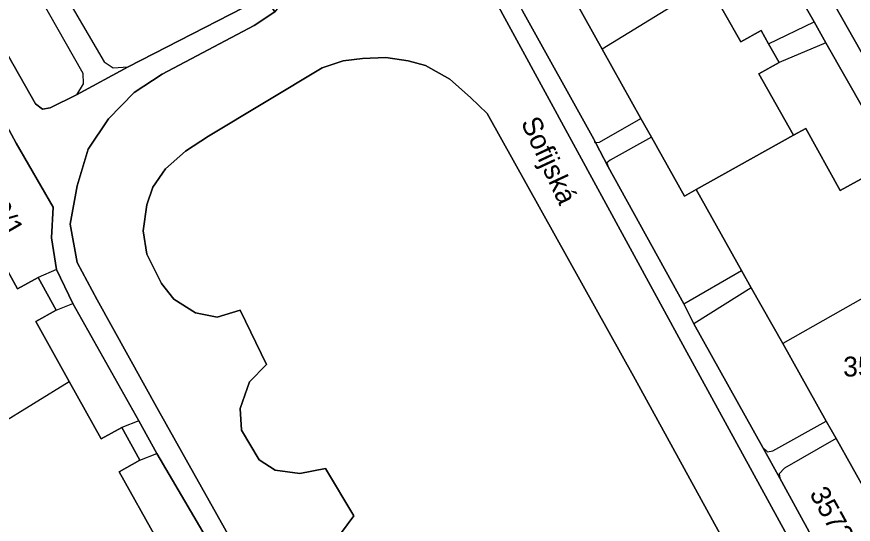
# Model space of a CAD drawing. Extents: x -262715 to -259381, y -1237238 to -1231182.
# Drawn here: x -261658.4 to -261574, y -1235962.8 to -1235911.6 of the extents above; entities that cross this region are included whole.
import ezdxf

# ---------------------------------------------------------------- set-up
doc = ezdxf.new("R2010")
doc.units = 0
for name, color, linetype in [('body_kn', 7, 'Continuous'), ('kladpar_hranice', 7, 'Continuous'), ('kladpar_parcelnecisla', 7, 'Continuous'), ('kladpar_plochy', 7, 'Continuous'), ('popisy', 7, 'Continuous'), ('zappar_hrandruhpozemk', 7, 'Continuous')]:
    doc.layers.add(name, color=color, linetype=linetype)

msp = doc.modelspace()

# ---------------------------------------------------------------- linework, layer by layer
at = {"layer": 'body_kn'}
for p, q in [((-261578, -1235912.15), (-261578, -1235912.15)), ((-261634.48, -1235912.49), (-261634.48, -1235912.49)), ((-261583.34, -1235913), (-261583.34, -1235913)), ((-261585.39, -1235914.16), (-261585.39, -1235914.16)), ((-261582.58, -1235914.34), (-261582.58, -1235914.34)), ((-261582.58, -1235914.34), (-261582.58, -1235914.34)), ((-261576.8, -1235914.26), (-261576.8, -1235914.26)), ((-261576.8, -1235914.26), (-261576.8, -1235914.26)), ((-261599.37, -1235914.89), (-261599.37, -1235914.89)), ((-261649.62, -1235916.16), (-261649.62, -1235916.16)), ((-261625.52, -1235916.06), (-261625.52, -1235916.06)), ((-261623.57, -1235915.82), (-261623.57, -1235915.82)), ((-261621.19, -1235915.75), (-261621.19, -1235915.75)), ((-261618.95, -1235916.06), (-261618.95, -1235916.06)), ((-261581.51, -1235916.23), (-261581.51, -1235916.23)), ((-261648.7, -1235916.79), (-261648.7, -1235916.79)), ((-261647.19, -1235916.68), (-261647.19, -1235916.68)), ((-261627.63, -1235916.79), (-261627.63, -1235916.79)), ((-261617.21, -1235916.56), (-261617.21, -1235916.56)), ((-261651.78, -1235917.32), (-261651.78, -1235917.32)), ((-261643.77, -1235917.41), (-261643.77, -1235917.41)), ((-261614.76, -1235917.91), (-261614.76, -1235917.91)), ((-261583.56, -1235917.39), (-261583.56, -1235917.39)), ((-261651.74, -1235918.39), (-261651.74, -1235918.39)), ((-261652.4, -1235919.49), (-261652.4, -1235919.49)), ((-261646.59, -1235919.26), (-261646.59, -1235919.26)), ((-261612.65, -1235919.79), (-261612.65, -1235919.79)), ((-261656.54, -1235920.4), (-261656.54, -1235920.4)), ((-261655.84, -1235920.95), (-261655.84, -1235920.95)), ((-261655.07, -1235920.8), (-261655.07, -1235920.8)), ((-261610.98, -1235921.4), (-261610.98, -1235921.4)), ((-261649.17, -1235921.91), (-261649.17, -1235921.91)), ((-261595.46, -1235921.89), (-261595.46, -1235921.89)), ((-261578.84, -1235922.89), (-261578.84, -1235922.89)), ((-261578.84, -1235922.89), (-261578.84, -1235922.89)), ((-261639.09, -1235923.66), (-261639.09, -1235923.66)), ((-261639.09, -1235923.66), (-261639.09, -1235923.66)), ((-261600.23, -1235923.97), (-261600.23, -1235923.97)), ((-261600.23, -1235923.97), (-261600.23, -1235923.97)), ((-261594.41, -1235923.77), (-261594.41, -1235923.77)), ((-261594.41, -1235923.77), (-261594.41, -1235923.77)), ((-261580.07, -1235923.57), (-261580.07, -1235923.57)), ((-261600.1, -1235924.32), (-261600.1, -1235924.32)), ((-261600.05, -1235924.31), (-261600.05, -1235924.31)), ((-261600.05, -1235924.31), (-261600.05, -1235924.31)), ((-261599.63, -1235924.27), (-261599.63, -1235924.27)), ((-261651.23, -1235925), (-261651.23, -1235925)), ((-261641.41, -1235925.18), (-261641.41, -1235925.18)), ((-261598.91, -1235926.38), (-261598.91, -1235926.38)), ((-261598.57, -1235926.09), (-261598.57, -1235926.09)), ((-261643.43, -1235926.97), (-261643.43, -1235926.97)), ((-261598.76, -1235926.78), (-261598.76, -1235926.78)), ((-261652.33, -1235928.69), (-261652.33, -1235928.69)), ((-261644.7, -1235928.82), (-261644.7, -1235928.82)), ((-261589.88, -1235929.07), (-261589.88, -1235929.07)), ((-261591.08, -1235929.73), (-261591.08, -1235929.73)), ((-261575.36, -1235929.17), (-261575.36, -1235929.17)), ((-261645.32, -1235930.61), (-261645.32, -1235930.61)), ((-261654.76, -1235930.83), (-261654.76, -1235930.83)), ((-261653.06, -1235932.55), (-261653.06, -1235932.55)), ((-261645.7, -1235933.23), (-261645.7, -1235933.23)), ((-261654.92, -1235933.95), (-261654.92, -1235933.95)), ((-261645.32, -1235935.6), (-261645.32, -1235935.6)), ((-261652.34, -1235936.44), (-261652.34, -1235936.44)), ((-261654.43, -1235937.15), (-261654.43, -1235937.15)), ((-261654.43, -1235937.15), (-261654.43, -1235937.15)), ((-261585.31, -1235937.22), (-261585.31, -1235937.22)), ((-261656.28, -1235937.95), (-261656.28, -1235937.95)), ((-261658.35, -1235939.1), (-261658.35, -1235939.1)), ((-261643.84, -1235938.54), (-261643.84, -1235938.54)), ((-261584.33, -1235938.97), (-261584.33, -1235938.97)), ((-261584.33, -1235938.97), (-261584.33, -1235938.97)), ((-261652.77, -1235940.57), (-261652.77, -1235940.57)), ((-261650.33, -1235940.2), (-261650.33, -1235940.2)), ((-261642.6, -1235940.12), (-261642.6, -1235940.12)), ((-261591.12, -1235940.59), (-261591.12, -1235940.59)), ((-261591.12, -1235940.59), (-261591.12, -1235940.59)), ((-261654.45, -1235941.25), (-261654.45, -1235941.25)), ((-261654.45, -1235941.25), (-261654.45, -1235941.25)), ((-261640.41, -1235941.5), (-261640.41, -1235941.5)), ((-261635.89, -1235941.25), (-261635.89, -1235941.25)), ((-261656.51, -1235942.39), (-261656.51, -1235942.39)), ((-261638.23, -1235941.94), (-261638.23, -1235941.94)), ((-261590.13, -1235942.62), (-261590.13, -1235942.62)), ((-261591.02, -1235945.12), (-261591.02, -1235945.12)), ((-261581.16, -1235944.62), (-261581.16, -1235944.62)), ((-261633.23, -1235946.73), (-261633.23, -1235946.73)), ((-261653.15, -1235948.44), (-261653.15, -1235948.44)), ((-261634.95, -1235948.47), (-261634.95, -1235948.47)), ((-261596.06, -1235948.22), (-261596.06, -1235948.22)), ((-261644.15, -1235951.36), (-261644.15, -1235951.36)), ((-261635.91, -1235951.17), (-261635.91, -1235951.17)), ((-261646.13, -1235952.42), (-261646.13, -1235952.42)), ((-261646.13, -1235952.42), (-261646.13, -1235952.42)), ((-261576.77, -1235952.45), (-261576.77, -1235952.45)), ((-261647.85, -1235953.09), (-261647.85, -1235953.09)), ((-261635.76, -1235953.36), (-261635.76, -1235953.36)), ((-261649.93, -1235954.24), (-261649.93, -1235954.24)), ((-261575.78, -1235954.2), (-261575.78, -1235954.2)), ((-261575.78, -1235954.2), (-261575.78, -1235954.2)), ((-261583.16, -1235955.11), (-261583.16, -1235955.11)), ((-261583.16, -1235955.11), (-261583.16, -1235955.11)), ((-261644.32, -1235955.72), (-261644.32, -1235955.72)), ((-261582.69, -1235955.53), (-261582.69, -1235955.53)), ((-261582.16, -1235955.43), (-261582.16, -1235955.43)), ((-261646.02, -1235956.39), (-261646.02, -1235956.39)), ((-261646.02, -1235956.39), (-261646.02, -1235956.39)), ((-261633.99, -1235956.34), (-261633.99, -1235956.34)), ((-261648.09, -1235957.54), (-261648.09, -1235957.54)), ((-261632.38, -1235957.4), (-261632.38, -1235957.4)), ((-261629.87, -1235957.74), (-261629.87, -1235957.74)), ((-261627.29, -1235957.21), (-261627.29, -1235957.21)), ((-261581.53, -1235957.75), (-261581.53, -1235957.75)), ((-261580.98, -1235957.19), (-261580.98, -1235957.19)), ((-261581.45, -1235958.18), (-261581.45, -1235958.18)), ((-261624.42, -1235961.99), (-261624.42, -1235961.99))]:
    msp.add_line(p, q, dxfattribs=at)
at = {"layer": 'kladpar_hranice'}
for points in [[(-261561.64, -1235840.09), (-261553.29, -1235855.08), (-261550.64, -1235859.41), (-261540.64, -1235877.08), (-261538.69, -1235880.86), (-261525.12, -1235904.42), (-261524.09, -1235906.23), (-261522.2, -1235909.63), (-261522.2, -1235910.88), (-261522.89, -1235911.99), (-261540.46, -1235921.96), (-261562.34, -1235934.38), (-261576.65, -1235909.14), (-261577.52, -1235907.74), (-261598.05, -1235872.26), (-261592.46, -1235857.37), (-261566.2, -1235842.67), (-261561.64, -1235840.09)], [(-261568.88, -1235928.18), (-261576.8, -1235914.26), (-261578, -1235912.15), (-261585.44, -1235899.13), (-261586.43, -1235897.4), (-261593.9, -1235884.13), (-261594.97, -1235882.13), (-261599.96, -1235873.46), (-261600.59, -1235872.62), (-261601.32, -1235872.3), (-261628.95, -1235870.92), (-261629.51, -1235871.97), (-261629.47, -1235872.76), (-261632.63, -1235866.74), (-261631.52, -1235867.88), (-261630.25, -1235868.11), (-261599.99, -1235869.78), (-261593.54, -1235855.72), (-261567.42, -1235840.56)], [(-261566.2, -1235842.67), (-261592.46, -1235857.37), (-261598.05, -1235872.26), (-261577.52, -1235907.74), (-261576.65, -1235909.14), (-261562.34, -1235934.38)], [(-261647.89, -1235863.96), (-261643.4, -1235865.12), (-261635.53, -1235866.4), (-261631.41, -1235873.54), (-261615.84, -1235902.71), (-261619.7, -1235906.26), (-261617.28, -1235907.35), (-261614.66, -1235908.08), (-261610.84, -1235908.71), (-261591.02, -1235945.12), (-261549.3, -1236021.38)], [(-261549.3, -1236021.38), (-261591.02, -1235945.12), (-261610.84, -1235908.71), (-261614.66, -1235908.08), (-261617.28, -1235907.35), (-261619.7, -1235906.26), (-261615.84, -1235902.71), (-261631.41, -1235873.54), (-261635.53, -1235866.4)], [(-261632.63, -1235866.74), (-261629.47, -1235872.76), (-261618.63, -1235892.75), (-261617.83, -1235893.62), (-261616.75, -1235894), (-261615.7, -1235895.74), (-261608.35, -1235909.17), (-261607.4, -1235911.01), (-261600.23, -1235923.97), (-261600.05, -1235924.31), (-261598.76, -1235926.78), (-261591.12, -1235940.59), (-261590.13, -1235942.62), (-261583.16, -1235955.11), (-261581.45, -1235958.18), (-261574.73, -1235970.52)], [(-261635.9, -1235895.84), (-261632.59, -1235901.57), (-261629.93, -1235900.17), (-261629.37, -1235903.12), (-261629.71, -1235906.18), (-261630.81, -1235909.02), (-261632.4, -1235911.14), (-261633.5, -1235909.46), (-261635.61, -1235910.73), (-261647.19, -1235916.68), (-261652.4, -1235919.49), (-261655.07, -1235920.8), (-261655.84, -1235920.95), (-261656.54, -1235920.4), (-261663.16, -1235908.74), (-261662.46, -1235908.35), (-261661.86, -1235909.43), (-261657.59, -1235907.06), (-261655.57, -1235905.94), (-261649.02, -1235902.32), (-261642.71, -1235898.82), (-261640.46, -1235897.58), (-261635.9, -1235895.84)], [(-261585.44, -1235899.13), (-261578, -1235912.15), (-261576.8, -1235914.26), (-261568.88, -1235928.18)], [(-261666.06, -1235910.46), (-261663.16, -1235908.74), (-261656.54, -1235920.4), (-261655.84, -1235920.95), (-261655.07, -1235920.8), (-261652.4, -1235919.49), (-261647.19, -1235916.68), (-261635.61, -1235910.73), (-261633.5, -1235909.46), (-261632.4, -1235911.14), (-261634.48, -1235912.49), (-261643.77, -1235917.41), (-261646.59, -1235919.26), (-261649.17, -1235921.91), (-261651.23, -1235925), (-261652.33, -1235928.69), (-261653.06, -1235932.55), (-261652.34, -1235936.44), (-261650.33, -1235940.2), (-261644.15, -1235951.36), (-261603.25, -1236024.32)], [(-261588.68, -1235908.32), (-261585.39, -1235914.16), (-261583.34, -1235913), (-261582.58, -1235914.34), (-261581.51, -1235916.23), (-261583.56, -1235917.39), (-261580.07, -1235923.57), (-261589.88, -1235929.07), (-261591.08, -1235929.73), (-261594.41, -1235923.77), (-261595.46, -1235921.89), (-261599.37, -1235914.89), (-261602.94, -1235908.48)], [(-261602.94, -1235908.48), (-261599.37, -1235914.89), (-261595.46, -1235921.89), (-261594.41, -1235923.77), (-261591.08, -1235929.73), (-261589.88, -1235929.07), (-261585.31, -1235937.22), (-261584.33, -1235938.97), (-261581.16, -1235944.62), (-261576.77, -1235952.45), (-261575.78, -1235954.2), (-261572.62, -1235959.85)], [(-261573.29, -1235928.02), (-261575.36, -1235929.17), (-261578.84, -1235922.89), (-261580.07, -1235923.57), (-261583.56, -1235917.39), (-261581.51, -1235916.23), (-261582.58, -1235914.34), (-261583.34, -1235913), (-261585.39, -1235914.16), (-261588.68, -1235908.32)], [(-261606.85, -1236022.21), (-261609.31, -1236017.99), (-261611.03, -1236014.53), (-261617.93, -1236002.88), (-261618.27, -1236002.12), (-261619.93, -1235998.41), (-261626.44, -1235987.35), (-261628.45, -1235983.11), (-261634.94, -1235971.68), (-261637.19, -1235967.84), (-261644.32, -1235955.72), (-261646.13, -1235952.42), (-261652.77, -1235940.57), (-261654.43, -1235937.15), (-261654.92, -1235933.95), (-261654.76, -1235930.83), (-261658.51, -1235924.39), (-261661.36, -1235919.14), (-261665.19, -1235912.1), (-261666.06, -1235910.46)], [(-261603.25, -1236024.32), (-261644.15, -1235951.36), (-261650.33, -1235940.2), (-261652.34, -1235936.44), (-261653.06, -1235932.55), (-261652.33, -1235928.69), (-261651.23, -1235925), (-261649.17, -1235921.91), (-261646.59, -1235919.26), (-261643.77, -1235917.41), (-261634.48, -1235912.49), (-261632.4, -1235911.14)], [(-261574.73, -1235970.52), (-261581.45, -1235958.18), (-261583.16, -1235955.11), (-261590.13, -1235942.62), (-261591.12, -1235940.59), (-261598.76, -1235926.78), (-261600.05, -1235924.31), (-261600.23, -1235923.97), (-261607.4, -1235911.01)], [(-261670.44, -1235915.11), (-261665.19, -1235912.1), (-261661.36, -1235919.14), (-261658.51, -1235924.39), (-261654.76, -1235930.83), (-261654.92, -1235933.95), (-261654.43, -1235937.15), (-261652.77, -1235940.57), (-261646.13, -1235952.42), (-261644.32, -1235955.72), (-261637.19, -1235967.84), (-261634.94, -1235971.68), (-261628.45, -1235983.11), (-261626.44, -1235987.35), (-261619.93, -1235998.41), (-261618.27, -1236002.12), (-261617.93, -1236002.88), (-261611.03, -1236014.53), (-261609.31, -1236017.99), (-261606.85, -1236022.21)], [(-261644.3, -1235964.36), (-261648.09, -1235957.54), (-261646.02, -1235956.39), (-261647.85, -1235953.09), (-261649.93, -1235954.24), (-261653.15, -1235948.44), (-261656.51, -1235942.39), (-261654.45, -1235941.25), (-261656.28, -1235937.95), (-261658.35, -1235939.1), (-261661.57, -1235933.29), (-261664.95, -1235927.23), (-261662.88, -1235926.08), (-261664.69, -1235922.79), (-261666.77, -1235923.94), (-261670.26, -1235917.68), (-261669.2, -1235917.18), (-261670.44, -1235915.11)], [(-261554.02, -1236024.89), (-261596.06, -1235948.22), (-261610.98, -1235921.4), (-261612.65, -1235919.79), (-261614.76, -1235917.91), (-261617.21, -1235916.56), (-261618.95, -1235916.06), (-261621.19, -1235915.75), (-261623.57, -1235915.82), (-261625.52, -1235916.06), (-261627.63, -1235916.79), (-261639.09, -1235923.66), (-261641.41, -1235925.18), (-261643.43, -1235926.97), (-261644.7, -1235928.82), (-261645.32, -1235930.61), (-261645.7, -1235933.23), (-261645.32, -1235935.6), (-261643.84, -1235938.54), (-261642.6, -1235940.12), (-261640.41, -1235941.5), (-261638.23, -1235941.94), (-261635.89, -1235941.25), (-261633.23, -1235946.73), (-261634.95, -1235948.47), (-261635.91, -1235951.17), (-261635.76, -1235953.36), (-261633.99, -1235956.34), (-261632.38, -1235957.4), (-261629.87, -1235957.74), (-261627.29, -1235957.21), (-261624.42, -1235961.99), (-261626.36, -1235964.59)], [(-261639.09, -1235923.66), (-261627.63, -1235916.79), (-261625.52, -1235916.06), (-261623.57, -1235915.82), (-261621.19, -1235915.75), (-261618.95, -1235916.06), (-261617.21, -1235916.56), (-261614.76, -1235917.91), (-261612.65, -1235919.79), (-261610.98, -1235921.4), (-261596.06, -1235948.22), (-261554.02, -1236024.89), (-261539.57, -1236050.86), (-261549.05, -1236056.02)], [(-261670.26, -1235917.68), (-261666.77, -1235923.94), (-261664.69, -1235922.79), (-261662.88, -1235926.08), (-261664.95, -1235927.23), (-261661.57, -1235933.29), (-261658.35, -1235939.1), (-261656.28, -1235937.95), (-261654.45, -1235941.25), (-261656.51, -1235942.39), (-261653.15, -1235948.44), (-261649.93, -1235954.24), (-261647.85, -1235953.09), (-261646.02, -1235956.39), (-261648.09, -1235957.54), (-261644.3, -1235964.36)], [(-261572.62, -1235959.85), (-261575.78, -1235954.2), (-261576.77, -1235952.45), (-261581.16, -1235944.62), (-261584.33, -1235938.97), (-261585.31, -1235937.22), (-261589.88, -1235929.07), (-261580.07, -1235923.57), (-261578.84, -1235922.89)], [(-261578.84, -1235922.89), (-261575.36, -1235929.17), (-261573.29, -1235928.02)], [(-261626.36, -1235964.59), (-261624.42, -1235961.99), (-261627.29, -1235957.21), (-261629.87, -1235957.74), (-261632.38, -1235957.4), (-261633.99, -1235956.34), (-261635.76, -1235953.36), (-261635.91, -1235951.17), (-261634.95, -1235948.47), (-261633.23, -1235946.73), (-261635.89, -1235941.25), (-261638.23, -1235941.94), (-261640.41, -1235941.5), (-261642.6, -1235940.12), (-261643.84, -1235938.54), (-261645.32, -1235935.6), (-261645.7, -1235933.23), (-261645.32, -1235930.61), (-261644.7, -1235928.82), (-261643.43, -1235926.97), (-261641.41, -1235925.18), (-261639.09, -1235923.66)]]:
    msp.add_lwpolyline(points, dxfattribs=at)
at = {"layer": 'kladpar_plochy'}
for points in [[(-261561.64, -1235840.09), (-261553.29, -1235855.08), (-261550.64, -1235859.41), (-261540.64, -1235877.08), (-261538.69, -1235880.86), (-261525.12, -1235904.42), (-261524.09, -1235906.23), (-261522.2, -1235909.63), (-261522.2, -1235910.88), (-261522.89, -1235911.99), (-261540.46, -1235921.96), (-261562.34, -1235934.38), (-261576.65, -1235909.14), (-261577.52, -1235907.74), (-261598.05, -1235872.26), (-261592.46, -1235857.37), (-261566.2, -1235842.67)], [(-261635.9, -1235895.84), (-261632.59, -1235901.57), (-261629.93, -1235900.17), (-261629.37, -1235903.12), (-261629.71, -1235906.18), (-261630.81, -1235909.02), (-261632.4, -1235911.14), (-261633.5, -1235909.46), (-261635.61, -1235910.73), (-261647.19, -1235916.68), (-261652.4, -1235919.49), (-261655.07, -1235920.8), (-261655.84, -1235920.95), (-261656.54, -1235920.4), (-261663.16, -1235908.74), (-261662.46, -1235908.35), (-261661.86, -1235909.43), (-261657.59, -1235907.06), (-261655.57, -1235905.94), (-261649.02, -1235902.32), (-261642.71, -1235898.82), (-261640.46, -1235897.58)]]:
    msp.add_lwpolyline(points, close=True, dxfattribs=at)
for points in [[(-261568.88, -1235928.18), (-261576.8, -1235914.26), (-261578, -1235912.15), (-261585.44, -1235899.13), (-261586.43, -1235897.4), (-261593.9, -1235884.13), (-261594.97, -1235882.13), (-261599.96, -1235873.46), (-261600.59, -1235872.62), (-261601.32, -1235872.3), (-261628.95, -1235870.92), (-261629.51, -1235871.97), (-261629.47, -1235872.76), (-261632.63, -1235866.74), (-261631.52, -1235867.88), (-261630.25, -1235868.11), (-261599.99, -1235869.78), (-261593.54, -1235855.72), (-261567.42, -1235840.56)], [(-261566.2, -1235842.67), (-261592.46, -1235857.37), (-261598.05, -1235872.26), (-261577.52, -1235907.74), (-261576.65, -1235909.14), (-261562.34, -1235934.38)], [(-261549.3, -1236021.38), (-261591.02, -1235945.12), (-261610.84, -1235908.71), (-261614.66, -1235908.08), (-261617.28, -1235907.35), (-261619.7, -1235906.26), (-261615.84, -1235902.71), (-261631.41, -1235873.54), (-261635.53, -1235866.4)], [(-261635.53, -1235866.4), (-261631.41, -1235873.54), (-261615.84, -1235902.71), (-261619.7, -1235906.26), (-261617.28, -1235907.35), (-261614.66, -1235908.08), (-261610.84, -1235908.71), (-261591.02, -1235945.12), (-261549.3, -1236021.38)], [(-261632.63, -1235866.74), (-261629.47, -1235872.76), (-261618.63, -1235892.75), (-261617.83, -1235893.62), (-261616.75, -1235894), (-261615.7, -1235895.74), (-261608.35, -1235909.17), (-261607.4, -1235911.01), (-261600.23, -1235923.97), (-261600.05, -1235924.31), (-261598.76, -1235926.78), (-261591.12, -1235940.59), (-261590.13, -1235942.62), (-261583.16, -1235955.11), (-261581.45, -1235958.18), (-261574.73, -1235970.52)], [(-261585.44, -1235899.13), (-261578, -1235912.15), (-261576.8, -1235914.26), (-261568.88, -1235928.18)], [(-261663.16, -1235908.74), (-261656.54, -1235920.4), (-261655.84, -1235920.95), (-261655.07, -1235920.8), (-261652.4, -1235919.49), (-261647.19, -1235916.68), (-261635.61, -1235910.73), (-261633.5, -1235909.46), (-261632.4, -1235911.14), (-261634.48, -1235912.49), (-261643.77, -1235917.41), (-261646.59, -1235919.26), (-261649.17, -1235921.91), (-261651.23, -1235925), (-261652.33, -1235928.69), (-261653.06, -1235932.55), (-261652.34, -1235936.44), (-261650.33, -1235940.2), (-261644.15, -1235951.36), (-261603.25, -1236024.32)], [(-261588.68, -1235908.32), (-261585.39, -1235914.16), (-261583.34, -1235913), (-261582.58, -1235914.34), (-261581.51, -1235916.23), (-261583.56, -1235917.39), (-261580.07, -1235923.57), (-261589.88, -1235929.07), (-261591.08, -1235929.73), (-261594.41, -1235923.77), (-261595.46, -1235921.89), (-261599.37, -1235914.89), (-261602.94, -1235908.48)], [(-261602.94, -1235908.48), (-261599.37, -1235914.89), (-261595.46, -1235921.89), (-261594.41, -1235923.77), (-261591.08, -1235929.73), (-261589.88, -1235929.07), (-261585.31, -1235937.22), (-261584.33, -1235938.97), (-261581.16, -1235944.62), (-261576.77, -1235952.45), (-261575.78, -1235954.2), (-261572.62, -1235959.85)], [(-261573.29, -1235928.02), (-261575.36, -1235929.17), (-261578.84, -1235922.89), (-261580.07, -1235923.57), (-261583.56, -1235917.39), (-261581.51, -1235916.23), (-261582.58, -1235914.34), (-261583.34, -1235913), (-261585.39, -1235914.16), (-261588.68, -1235908.32)], [(-261603.25, -1236024.32), (-261644.15, -1235951.36), (-261650.33, -1235940.2), (-261652.34, -1235936.44), (-261653.06, -1235932.55), (-261652.33, -1235928.69), (-261651.23, -1235925), (-261649.17, -1235921.91), (-261646.59, -1235919.26), (-261643.77, -1235917.41), (-261634.48, -1235912.49), (-261632.4, -1235911.14)], [(-261574.73, -1235970.52), (-261581.45, -1235958.18), (-261583.16, -1235955.11), (-261590.13, -1235942.62), (-261591.12, -1235940.59), (-261598.76, -1235926.78), (-261600.05, -1235924.31), (-261600.23, -1235923.97), (-261607.4, -1235911.01)], [(-261626.36, -1235964.59), (-261624.42, -1235961.99), (-261627.29, -1235957.21), (-261629.87, -1235957.74), (-261632.38, -1235957.4), (-261633.99, -1235956.34), (-261635.76, -1235953.36), (-261635.91, -1235951.17), (-261634.95, -1235948.47), (-261633.23, -1235946.73), (-261635.89, -1235941.25), (-261638.23, -1235941.94), (-261640.41, -1235941.5), (-261642.6, -1235940.12), (-261643.84, -1235938.54), (-261645.32, -1235935.6), (-261645.7, -1235933.23), (-261645.32, -1235930.61), (-261644.7, -1235928.82), (-261643.43, -1235926.97), (-261641.41, -1235925.18), (-261639.09, -1235923.66), (-261627.63, -1235916.79), (-261625.52, -1235916.06), (-261623.57, -1235915.82), (-261621.19, -1235915.75), (-261618.95, -1235916.06), (-261617.21, -1235916.56), (-261614.76, -1235917.91), (-261612.65, -1235919.79), (-261610.98, -1235921.4), (-261596.06, -1235948.22), (-261554.02, -1236024.89)], [(-261554.02, -1236024.89), (-261596.06, -1235948.22), (-261610.98, -1235921.4), (-261612.65, -1235919.79), (-261614.76, -1235917.91), (-261617.21, -1235916.56), (-261618.95, -1235916.06), (-261621.19, -1235915.75), (-261623.57, -1235915.82), (-261625.52, -1235916.06), (-261627.63, -1235916.79), (-261639.09, -1235923.66), (-261641.41, -1235925.18), (-261643.43, -1235926.97), (-261644.7, -1235928.82), (-261645.32, -1235930.61), (-261645.7, -1235933.23), (-261645.32, -1235935.6), (-261643.84, -1235938.54), (-261642.6, -1235940.12), (-261640.41, -1235941.5), (-261638.23, -1235941.94), (-261635.89, -1235941.25), (-261633.23, -1235946.73), (-261634.95, -1235948.47), (-261635.91, -1235951.17), (-261635.76, -1235953.36), (-261633.99, -1235956.34), (-261632.38, -1235957.4), (-261629.87, -1235957.74), (-261627.29, -1235957.21), (-261624.42, -1235961.99), (-261626.36, -1235964.59)], [(-261572.62, -1235959.85), (-261575.78, -1235954.2), (-261576.77, -1235952.45), (-261581.16, -1235944.62), (-261584.33, -1235938.97), (-261585.31, -1235937.22), (-261589.88, -1235929.07), (-261580.07, -1235923.57), (-261578.84, -1235922.89), (-261575.36, -1235929.17), (-261573.29, -1235928.02)], [(-261637.19, -1235967.84), (-261644.32, -1235955.72), (-261646.13, -1235952.42), (-261652.77, -1235940.57), (-261654.43, -1235937.15), (-261654.92, -1235933.95), (-261654.76, -1235930.83), (-261658.51, -1235924.39)], [(-261658.51, -1235924.39), (-261654.76, -1235930.83), (-261654.92, -1235933.95), (-261654.43, -1235937.15), (-261652.77, -1235940.57), (-261646.13, -1235952.42), (-261644.32, -1235955.72), (-261637.19, -1235967.84)], [(-261661.57, -1235933.29), (-261658.35, -1235939.1), (-261656.28, -1235937.95), (-261654.45, -1235941.25), (-261656.51, -1235942.39), (-261653.15, -1235948.44), (-261649.93, -1235954.24), (-261647.85, -1235953.09), (-261646.02, -1235956.39), (-261648.09, -1235957.54), (-261644.3, -1235964.36)], [(-261644.3, -1235964.36), (-261648.09, -1235957.54), (-261646.02, -1235956.39), (-261647.85, -1235953.09), (-261649.93, -1235954.24), (-261653.15, -1235948.44), (-261656.51, -1235942.39), (-261654.45, -1235941.25), (-261656.28, -1235937.95), (-261658.35, -1235939.1), (-261661.57, -1235933.29)]]:
    msp.add_lwpolyline(points, dxfattribs=at)
at = {"layer": 'zappar_hrandruhpozemk'}
for p, q in [((-261655.57, -1235905.94), (-261649.62, -1235916.16)), ((-261657.59, -1235907.06), (-261651.78, -1235917.32)), ((-261588.68, -1235908.32), (-261599.37, -1235914.89)), ((-261582.58, -1235914.34), (-261578, -1235912.15)), ((-261576.8, -1235914.26), (-261581.51, -1235916.23)), ((-261599.63, -1235924.27), (-261595.46, -1235921.89)), ((-261594.41, -1235923.77), (-261598.57, -1235926.09)), ((-261600.05, -1235924.31), (-261599.63, -1235924.27)), ((-261654.43, -1235937.15), (-261656.28, -1235937.95)), ((-261591.12, -1235940.59), (-261585.31, -1235937.22)), ((-261584.33, -1235938.97), (-261590.13, -1235942.62)), ((-261570.24, -1235938.41), (-261581.16, -1235944.62)), ((-261654.45, -1235941.25), (-261652.77, -1235940.57)), ((-261663.81, -1235954.97), (-261653.15, -1235948.44)), ((-261646.13, -1235952.42), (-261647.85, -1235953.09)), ((-261582.16, -1235955.43), (-261576.77, -1235952.45)), ((-261575.78, -1235954.2), (-261580.98, -1235957.19)), ((-261646.02, -1235956.39), (-261644.32, -1235955.72))]:
    msp.add_line(p, q, dxfattribs=at)
for points in [[(-261649.62, -1235916.16), (-261648.7, -1235916.79), (-261647.19, -1235916.68)], [(-261651.78, -1235917.32), (-261651.74, -1235918.39), (-261652.4, -1235919.49)], [(-261600.23, -1235923.97), (-261600.1, -1235924.32), (-261600.05, -1235924.31)], [(-261598.57, -1235926.09), (-261598.91, -1235926.38), (-261598.76, -1235926.78)], [(-261583.16, -1235955.11), (-261582.69, -1235955.53), (-261582.16, -1235955.43)], [(-261580.98, -1235957.19), (-261581.53, -1235957.75), (-261581.45, -1235958.18)]]:
    msp.add_lwpolyline(points, dxfattribs=at)

# ---------------------------------------------------------------- texts
at = {"layer": 'kladpar_parcelnecisla'}
for s, rotation, p in [('3599/1', 300, (-261663.435, -1235927.018)), ('3572/2', 299, (-261578.503, -1235959.755))]:
    msp.add_text(s, height=2, rotation=rotation, dxfattribs=at).set_placement(p)
msp.add_text('3570', height=2, dxfattribs=at).set_placement((-261575.062, -1235947.93))
at = {"layer": 'popisy'}
msp.add_text('Sofijská', height=2, rotation=295, dxfattribs=at).set_placement((-261607.609, -1235922.286))

doc.saveas('drawing.dxf')
